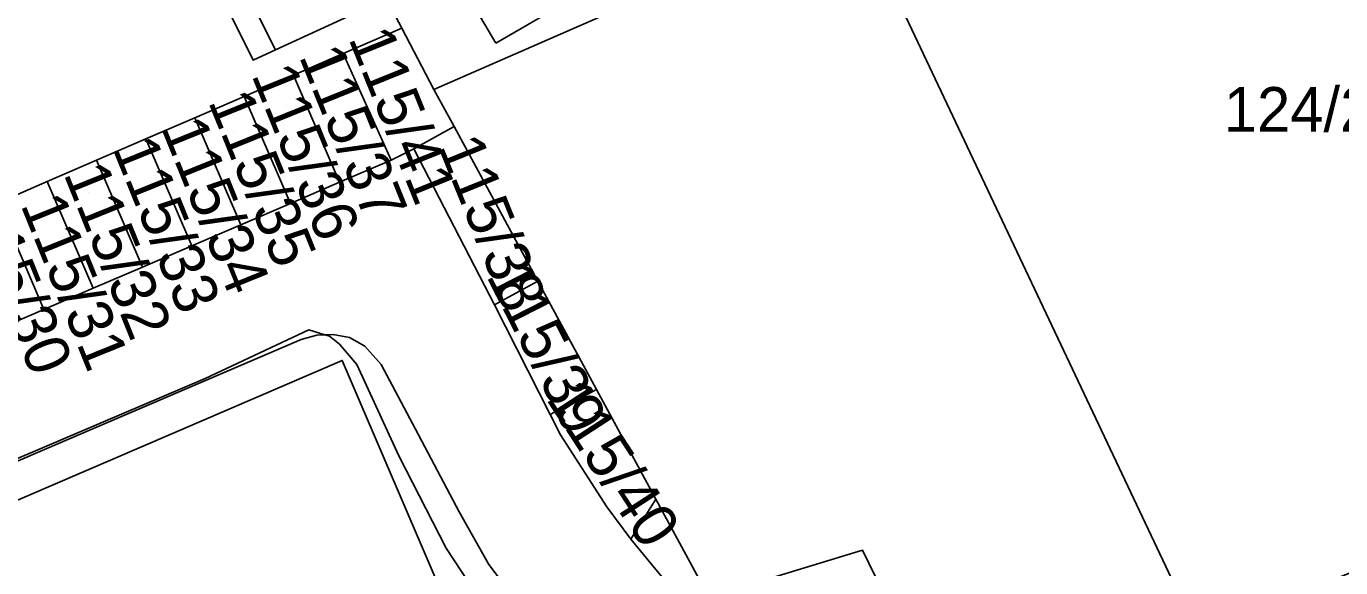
# Model space of a CAD drawing. Extents: x -264070 to -262271, y -1238894 to -1238141.
# Drawn here: x -263238.5 to -263179.6, y -1238714.7 to -1238690.4 of the extents above; entities that cross this region are included whole.
import ezdxf

# ---------------------------------------------------------------- set-up
doc = ezdxf.new("R2010")
doc.units = 0
for name, color, linetype in [('body_kn', 7, 'Continuous'), ('kladpar_druhypozemkov', 7, 'Continuous'), ('kladpar_hranice', 7, 'Continuous'), ('kladpar_parcelnecisla', 7, 'Continuous'), ('kladpar_plochy', 7, 'Continuous'), ('tarchy_linie', 7, 'Continuous'), ('zappar_hrandruhpozemk', 7, 'Continuous')]:
    doc.layers.add(name, color=color, linetype=linetype)

msp = doc.modelspace()

# ---------------------------------------------------------------- linework, layer by layer
at = {"layer": 'body_kn'}
for p, q in [((-263221.65, -1238690.52), (-263221.65, -1238690.52)), ((-263221.65, -1238690.52), (-263221.65, -1238690.52)), ((-263217.44, -1238691.19), (-263217.44, -1238691.19)), ((-263227.3, -1238691.49), (-263227.3, -1238691.49)), ((-263224.27, -1238691.65), (-263224.27, -1238691.65)), ((-263224.27, -1238691.65), (-263224.27, -1238691.65)), ((-263228.31, -1238691.94), (-263228.31, -1238691.94)), ((-263226.5, -1238692.62), (-263226.5, -1238692.62)), ((-263226.5, -1238692.62), (-263226.5, -1238692.62)), ((-263220.21, -1238693.26), (-263220.21, -1238693.26)), ((-263228.7, -1238693.57), (-263228.7, -1238693.57)), ((-263228.7, -1238693.57), (-263228.7, -1238693.57)), ((-263230.91, -1238694.52), (-263230.91, -1238694.52)), ((-263230.91, -1238694.52), (-263230.91, -1238694.52)), ((-263219.31, -1238694.92), (-263219.31, -1238694.92)), ((-263233.11, -1238695.47), (-263233.11, -1238695.47)), ((-263233.11, -1238695.47), (-263233.11, -1238695.47)), ((-263235.32, -1238696.42), (-263235.32, -1238696.42)), ((-263235.32, -1238696.42), (-263235.32, -1238696.42)), ((-263222.13, -1238696.42), (-263222.13, -1238696.42)), ((-263221.11, -1238695.91), (-263221.11, -1238695.91)), ((-263221.11, -1238695.91), (-263221.11, -1238695.91)), ((-263237.52, -1238697.37), (-263237.52, -1238697.37)), ((-263237.52, -1238697.37), (-263237.52, -1238697.37)), ((-263224.44, -1238697.41), (-263224.44, -1238697.41)), ((-263226.64, -1238698.36), (-263226.64, -1238698.36)), ((-263228.85, -1238699.31), (-263228.85, -1238699.31)), ((-263231.05, -1238700.26), (-263231.05, -1238700.26)), ((-263233.26, -1238701.21), (-263233.26, -1238701.21)), ((-263235.46, -1238702.15), (-263235.46, -1238702.15)), ((-263215.56, -1238701.84), (-263215.56, -1238701.84)), ((-263217.5, -1238702.89), (-263217.5, -1238702.89)), ((-263237.67, -1238703.1), (-263237.67, -1238703.1)), ((-263225.81, -1238704.02), (-263225.81, -1238704.02)), ((-263226.16, -1238704.45), (-263226.16, -1238704.45)), ((-263225.46, -1238704.25), (-263225.46, -1238704.25)), ((-263225.1, -1238704.24), (-263225.1, -1238704.24)), ((-263224.89, -1238704.3), (-263224.89, -1238704.3)), ((-263224.73, -1238704.22), (-263224.73, -1238704.22)), ((-263224.44, -1238704.65), (-263224.44, -1238704.65)), ((-263223.99, -1238704.36), (-263223.99, -1238704.36)), ((-263223.31, -1238704.75), (-263223.31, -1238704.75)), ((-263224.32, -1238705.38), (-263224.32, -1238705.38)), ((-263224.32, -1238705.38), (-263224.32, -1238705.38)), ((-263223.66, -1238705.57), (-263223.66, -1238705.57)), ((-263222.58, -1238705.56), (-263222.58, -1238705.56)), ((-263230.45, -1238706.19), (-263230.45, -1238706.19)), ((-263212.94, -1238706.68), (-263212.94, -1238706.68)), ((-263215.01, -1238707.8), (-263215.01, -1238707.8)), ((-263215.01, -1238707.8), (-263215.01, -1238707.8)), ((-263221.04, -1238708.46), (-263221.04, -1238708.46)), ((-263214.54, -1238708.72), (-263214.54, -1238708.72)), ((-263221.79, -1238709.66), (-263221.79, -1238709.66)), ((-263210.28, -1238711.59), (-263210.28, -1238711.59)), ((-263210.28, -1238711.59), (-263210.28, -1238711.59)), ((-263219.08, -1238712.16), (-263219.08, -1238712.16)), ((-263212.47, -1238711.93), (-263212.47, -1238711.93)), ((-263211.4, -1238713.38), (-263211.4, -1238713.38)), ((-263219.66, -1238713.78), (-263219.66, -1238713.78)), ((-263201.02, -1238713.88), (-263201.02, -1238713.88)), ((-263217.76, -1238714.52), (-263217.76, -1238714.52))]:
    msp.add_line(p, q, dxfattribs=at)
at = {"layer": 'kladpar_druhypozemkov'}
for p, q in [((-263224.59, -1238692.85), (-263224.59, -1238692.85)), ((-263221.13, -1238693.35), (-263221.13, -1238693.35)), ((-263180.98, -1238693.13), (-263180.98, -1238693.13)), ((-263226.82, -1238693.96), (-263226.82, -1238693.96)), ((-263229.2, -1238695.12), (-263229.2, -1238695.12)), ((-263231.51, -1238696.15), (-263231.51, -1238696.15)), ((-263233.62, -1238696.85), (-263233.62, -1238696.85)), ((-263219.44, -1238696.86), (-263219.44, -1238696.86)), ((-263235.66, -1238697.85), (-263235.66, -1238697.85)), ((-263237.93, -1238698.81), (-263237.93, -1238698.81)), ((-263214.46, -1238704.5), (-263214.46, -1238704.5)), ((-263212.1, -1238709.16), (-263212.1, -1238709.16))]:
    msp.add_line(p, q, dxfattribs=at)
at = {"layer": 'kladpar_hranice'}
for points in [[(-263230.91, -1238670.62), (-263222.34, -1238689.2), (-263222.92, -1238689.47), (-263227.3, -1238691.49), (-263228.31, -1238691.94), (-263232.63, -1238683.27), (-263236.47, -1238684.98), (-263238.16, -1238681.49), (-263245.16, -1238684.57), (-263245.4, -1238684.06), (-263258.27, -1238689.4), (-263258.51, -1238688.86), (-263262, -1238690.36), (-263264.45, -1238684.93), (-263260.93, -1238683.43), (-263248.99, -1238678.33), (-263230.91, -1238670.62)], [(-263179.18, -1238677.09), (-263177.21, -1238681.35), (-263160.98, -1238697.36), (-263160.14, -1238698.47), (-263162.57, -1238701.25), (-263163.08, -1238699.74), (-263177.03, -1238705.67), (-263174, -1238712.8), (-263186.02, -1238717.64), (-263201.43, -1238685.04), (-263199.16, -1238684.05), (-263186.07, -1238678.32), (-263185.83, -1238678.74), (-263181.76, -1238676.58), (-263179.18, -1238677.09)], [(-263236.47, -1238684.98), (-263232.63, -1238683.27), (-263228.31, -1238691.94), (-263227.3, -1238691.49), (-263222.92, -1238689.47), (-263222.34, -1238689.2), (-263221.65, -1238690.52), (-263224.27, -1238691.65), (-263226.5, -1238692.62), (-263228.7, -1238693.57), (-263230.91, -1238694.52), (-263233.11, -1238695.47), (-263235.32, -1238696.42), (-263237.52, -1238697.37), (-263239.72, -1238698.33)], [(-263201.43, -1238685.04), (-263220.21, -1238693.26), (-263221.65, -1238690.52), (-263222.34, -1238689.2)], [(-263179.51, -1238720.86), (-263190.79, -1238725.87), (-263193.95, -1238718.58), (-263197.91, -1238720.28), (-263201.02, -1238713.88), (-263207.78, -1238715.93), (-263208.36, -1238715.14), (-263210.28, -1238711.59), (-263212.94, -1238706.68), (-263215.56, -1238701.84), (-263219.31, -1238694.92), (-263220.21, -1238693.26), (-263201.43, -1238685.04), (-263186.02, -1238717.64), (-263174, -1238712.8)], [(-263221.65, -1238690.52), (-263220.21, -1238693.26), (-263219.31, -1238694.92), (-263221.11, -1238695.91), (-263222.13, -1238696.42), (-263224.27, -1238691.65), (-263221.65, -1238690.52)], [(-263224.27, -1238691.65), (-263222.13, -1238696.42), (-263224.44, -1238697.41), (-263226.5, -1238692.62), (-263224.27, -1238691.65)], [(-263226.5, -1238692.62), (-263224.44, -1238697.41), (-263226.64, -1238698.36), (-263228.7, -1238693.57), (-263226.5, -1238692.62)], [(-263228.7, -1238693.57), (-263226.64, -1238698.36), (-263228.85, -1238699.31), (-263230.91, -1238694.52), (-263228.7, -1238693.57)], [(-263230.91, -1238694.52), (-263228.85, -1238699.31), (-263231.05, -1238700.26), (-263233.11, -1238695.47), (-263230.91, -1238694.52)], [(-263221.11, -1238695.91), (-263219.31, -1238694.92), (-263215.56, -1238701.84), (-263217.5, -1238702.89), (-263221.11, -1238695.91)], [(-263233.11, -1238695.47), (-263231.05, -1238700.26), (-263233.26, -1238701.21), (-263235.32, -1238696.42), (-263233.11, -1238695.47)], [(-263239.87, -1238704.05), (-263237.67, -1238703.1), (-263235.46, -1238702.15), (-263233.26, -1238701.21), (-263231.05, -1238700.26), (-263228.85, -1238699.31), (-263226.64, -1238698.36), (-263224.44, -1238697.41), (-263222.13, -1238696.42), (-263221.11, -1238695.91), (-263217.5, -1238702.89), (-263215.01, -1238707.8), (-263214.54, -1238708.72), (-263212.47, -1238711.93), (-263211.4, -1238713.38), (-263209.3, -1238715.93)], [(-263235.32, -1238696.42), (-263233.26, -1238701.21), (-263235.46, -1238702.15), (-263237.52, -1238697.37), (-263235.32, -1238696.42)], [(-263237.52, -1238697.37), (-263235.46, -1238702.15), (-263237.67, -1238703.1), (-263239.72, -1238698.33), (-263237.52, -1238697.37)], [(-263239.72, -1238698.33), (-263237.67, -1238703.1), (-263239.87, -1238704.05), (-263241.92, -1238699.28), (-263239.72, -1238698.33)], [(-263215.01, -1238707.8), (-263217.5, -1238702.89), (-263215.56, -1238701.84), (-263212.94, -1238706.68), (-263215.01, -1238707.8)], [(-263216.12, -1238716.69), (-263217.76, -1238714.52), (-263219.08, -1238712.16), (-263221.04, -1238708.46), (-263222.58, -1238705.56), (-263223.31, -1238704.75), (-263223.99, -1238704.36), (-263224.73, -1238704.22), (-263225.46, -1238704.25), (-263226.16, -1238704.45), (-263298.86, -1238735.6)], [(-263298.86, -1238735.6), (-263226.16, -1238704.45), (-263225.46, -1238704.25), (-263224.73, -1238704.22), (-263223.99, -1238704.36), (-263223.31, -1238704.75), (-263222.58, -1238705.56), (-263221.04, -1238708.46), (-263219.08, -1238712.16), (-263217.76, -1238714.52), (-263216.12, -1238716.69)], [(-263300.15, -1238737.99), (-263224.32, -1238705.38), (-263215.16, -1238726.76), (-263215.5, -1238726.79), (-263215.01, -1238733.97), (-263209.88, -1238733.61), (-263209.84, -1238734.45), (-263209.5, -1238740.61), (-263209.47, -1238741.13), (-263206.66, -1238740.91), (-263206.1, -1238748.41), (-263203.58, -1238748.34), (-263203.54, -1238748.98), (-263203.1, -1238755.46), (-263203.08, -1238755.77), (-263200.32, -1238755.55), (-263200.29, -1238756.03), (-263201.45, -1238756.12), (-263201.12, -1238759.62), (-263196.49, -1238770.37)], [(-263224.32, -1238705.38), (-263300.15, -1238737.99)], [(-263215.16, -1238726.76), (-263224.32, -1238705.38)], [(-263210.28, -1238711.59), (-263211.4, -1238713.38), (-263212.47, -1238711.93), (-263214.54, -1238708.72), (-263215.01, -1238707.8), (-263212.94, -1238706.68), (-263210.28, -1238711.59)], [(-263209.3, -1238715.93), (-263211.4, -1238713.38), (-263210.28, -1238711.59), (-263208.36, -1238715.14)], [(-263207.78, -1238715.93), (-263201.02, -1238713.88), (-263197.91, -1238720.28)]]:
    msp.add_lwpolyline(points, dxfattribs=at)
at = {"layer": 'kladpar_plochy'}
for points in [[(-263230.91, -1238670.62), (-263222.34, -1238689.2), (-263222.92, -1238689.47), (-263227.3, -1238691.49), (-263228.31, -1238691.94), (-263232.63, -1238683.27), (-263236.47, -1238684.98), (-263238.16, -1238681.49), (-263245.16, -1238684.57), (-263245.4, -1238684.06), (-263258.27, -1238689.4), (-263258.51, -1238688.86), (-263262, -1238690.36), (-263264.45, -1238684.93), (-263260.93, -1238683.43), (-263248.99, -1238678.33)], [(-263179.18, -1238677.09), (-263177.21, -1238681.35), (-263160.98, -1238697.36), (-263160.14, -1238698.47), (-263162.57, -1238701.25), (-263163.08, -1238699.74), (-263177.03, -1238705.67), (-263174, -1238712.8), (-263186.02, -1238717.64), (-263201.43, -1238685.04), (-263199.16, -1238684.05), (-263186.07, -1238678.32), (-263185.83, -1238678.74), (-263181.76, -1238676.58)], [(-263221.65, -1238690.52), (-263220.21, -1238693.26), (-263219.31, -1238694.92), (-263221.11, -1238695.91), (-263222.13, -1238696.42), (-263224.27, -1238691.65)], [(-263224.27, -1238691.65), (-263222.13, -1238696.42), (-263224.44, -1238697.41), (-263226.5, -1238692.62)], [(-263226.5, -1238692.62), (-263224.44, -1238697.41), (-263226.64, -1238698.36), (-263228.7, -1238693.57)], [(-263228.7, -1238693.57), (-263226.64, -1238698.36), (-263228.85, -1238699.31), (-263230.91, -1238694.52)], [(-263230.91, -1238694.52), (-263228.85, -1238699.31), (-263231.05, -1238700.26), (-263233.11, -1238695.47)], [(-263221.11, -1238695.91), (-263219.31, -1238694.92), (-263215.56, -1238701.84), (-263217.5, -1238702.89)], [(-263233.11, -1238695.47), (-263231.05, -1238700.26), (-263233.26, -1238701.21), (-263235.32, -1238696.42)], [(-263235.32, -1238696.42), (-263233.26, -1238701.21), (-263235.46, -1238702.15), (-263237.52, -1238697.37)], [(-263237.52, -1238697.37), (-263235.46, -1238702.15), (-263237.67, -1238703.1), (-263239.72, -1238698.33)], [(-263239.72, -1238698.33), (-263237.67, -1238703.1), (-263239.87, -1238704.05), (-263241.92, -1238699.28)], [(-263215.01, -1238707.8), (-263217.5, -1238702.89), (-263215.56, -1238701.84), (-263212.94, -1238706.68)], [(-263210.28, -1238711.59), (-263211.4, -1238713.38), (-263212.47, -1238711.93), (-263214.54, -1238708.72), (-263215.01, -1238707.8), (-263212.94, -1238706.68)]]:
    msp.add_lwpolyline(points, close=True, dxfattribs=at)
for points in [[(-263256.54, -1238693.92), (-263236.47, -1238684.98), (-263232.63, -1238683.27), (-263228.31, -1238691.94), (-263227.3, -1238691.49), (-263222.92, -1238689.47), (-263222.34, -1238689.2), (-263221.65, -1238690.52), (-263224.27, -1238691.65), (-263226.5, -1238692.62), (-263228.7, -1238693.57), (-263230.91, -1238694.52), (-263233.11, -1238695.47), (-263235.32, -1238696.42), (-263237.52, -1238697.37), (-263239.72, -1238698.33)], [(-263201.43, -1238685.04), (-263220.21, -1238693.26), (-263221.65, -1238690.52), (-263222.34, -1238689.2)], [(-263179.51, -1238720.86), (-263190.79, -1238725.87), (-263193.95, -1238718.58), (-263197.91, -1238720.28), (-263201.02, -1238713.88), (-263207.78, -1238715.93), (-263208.36, -1238715.14), (-263210.28, -1238711.59), (-263212.94, -1238706.68), (-263215.56, -1238701.84), (-263219.31, -1238694.92), (-263220.21, -1238693.26), (-263201.43, -1238685.04), (-263186.02, -1238717.64), (-263174, -1238712.8)], [(-263239.87, -1238704.05), (-263237.67, -1238703.1), (-263235.46, -1238702.15), (-263233.26, -1238701.21), (-263231.05, -1238700.26), (-263228.85, -1238699.31), (-263226.64, -1238698.36), (-263224.44, -1238697.41), (-263222.13, -1238696.42), (-263221.11, -1238695.91), (-263217.5, -1238702.89), (-263215.01, -1238707.8), (-263214.54, -1238708.72), (-263212.47, -1238711.93), (-263211.4, -1238713.38), (-263209.3, -1238715.93)], [(-263216.12, -1238716.69), (-263217.76, -1238714.52), (-263219.08, -1238712.16), (-263221.04, -1238708.46), (-263222.58, -1238705.56), (-263223.31, -1238704.75), (-263223.99, -1238704.36), (-263224.73, -1238704.22), (-263225.46, -1238704.25), (-263226.16, -1238704.45), (-263298.86, -1238735.6)], [(-263298.86, -1238735.6), (-263226.16, -1238704.45), (-263225.46, -1238704.25), (-263224.73, -1238704.22), (-263223.99, -1238704.36), (-263223.31, -1238704.75), (-263222.58, -1238705.56), (-263221.04, -1238708.46), (-263219.08, -1238712.16), (-263217.76, -1238714.52), (-263216.12, -1238716.69)], [(-263300.15, -1238737.99), (-263224.32, -1238705.38), (-263215.16, -1238726.76), (-263215.5, -1238726.79), (-263215.01, -1238733.97), (-263209.88, -1238733.61), (-263209.84, -1238734.45), (-263209.5, -1238740.61), (-263209.47, -1238741.13), (-263206.66, -1238740.91), (-263206.1, -1238748.41), (-263203.58, -1238748.34), (-263203.54, -1238748.98), (-263203.1, -1238755.46), (-263203.08, -1238755.77), (-263200.32, -1238755.55), (-263200.29, -1238756.03), (-263201.45, -1238756.12), (-263201.12, -1238759.62), (-263196.49, -1238770.37)], [(-263215.16, -1238726.76), (-263224.32, -1238705.38), (-263300.15, -1238737.99)], [(-263209.3, -1238715.93), (-263211.4, -1238713.38), (-263210.28, -1238711.59), (-263208.36, -1238715.14)], [(-263207.78, -1238715.93), (-263201.02, -1238713.88), (-263197.91, -1238720.28)]]:
    msp.add_lwpolyline(points, dxfattribs=at)
at = {"layer": 'tarchy_linie'}
msp.add_lwpolyline([(-263248.78, -1238713.99), (-263230.45, -1238706.19), (-263225.81, -1238704.02), (-263225.1, -1238704.24), (-263224.89, -1238704.3), (-263224.44, -1238704.65), (-263223.66, -1238705.57), (-263221.79, -1238709.66), (-263219.66, -1238713.78), (-263217.58, -1238716.97), (-263216.74, -1238718.14), (-263217.47, -1238718.47)], dxfattribs=at)
at = {"layer": 'zappar_hrandruhpozemk'}
for p, q in [((-263221.75, -1238683.85), (-263217.44, -1238691.19)), ((-263217.44, -1238691.19), (-263205, -1238683.95))]:
    msp.add_line(p, q, dxfattribs=at)
msp.add_lwpolyline([(-263233.92, -1238678.29), (-263232.04, -1238682.04), (-263227.3, -1238691.49)], dxfattribs=at)

# ---------------------------------------------------------------- texts
at = {"layer": 'kladpar_parcelnecisla'}
for s, rotation, p in [('115/41', 292, (-263224.055, -1238690.966)), ('115/37', 292, (-263226.269, -1238691.765)), ('115/36', 292, (-263228.396, -1238692.601)), ('115/35', 292, (-263230.337, -1238693.79)), ('115/34', 292, (-263232.426, -1238694.991)), ('115/33', 292, (-263234.625, -1238695.856)), ('115/38', 292, (-263220.045, -1238695.789)), ('115/32', 292, (-263236.809, -1238697.021)), ('115/30', 292, (-263241.248, -1238698.612)), ('115/31', 292, (-263238.733, -1238698.411)), ('115/39', 297, (-263217.893, -1238701.592)), ('115/40', 303, (-263215.231, -1238707.081))]:
    msp.add_text(s, height=2, rotation=rotation, dxfattribs=at).set_placement(p)
msp.add_text('124/2', height=2, dxfattribs=at).set_placement((-263184.853, -1238695.15))

doc.saveas('drawing.dxf')
